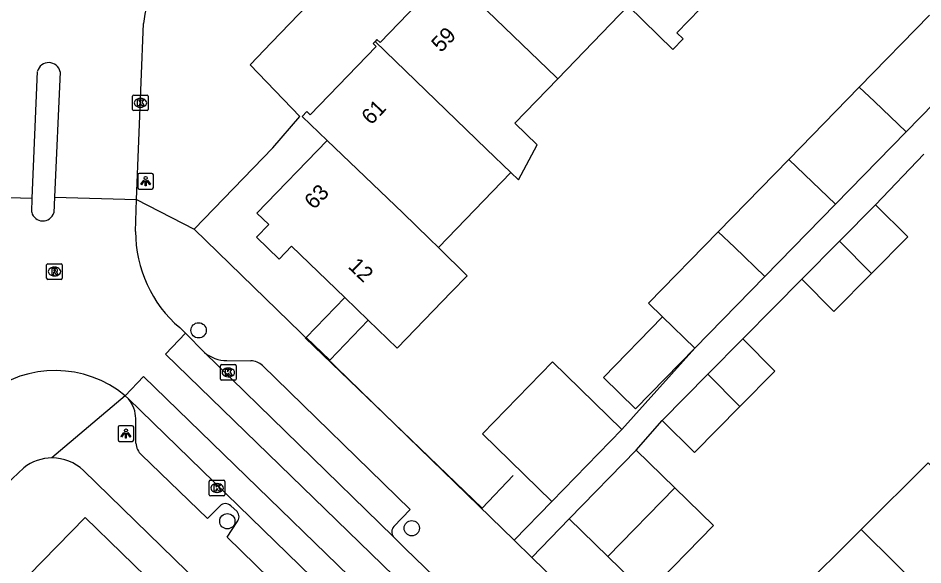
# Model space of a CAD drawing. Extents: x 159222 to 160346, y 381249 to 382166.
# Drawn here: x 159940.8 to 159998.6, y 381808.2 to 381843.2 of the extents above; entities that cross this region are included whole.
import ezdxf

# ---------------------------------------------------------------- set-up
doc = ezdxf.new("R2010")
doc.units = 0
for name, color, linetype in [('IMGEO_Boom', 7, 'Continuous'), ('IMGEO_Kolk', 7, 'Continuous'), ('IMGEO_Lichtpunt', 7, 'Continuous'), ('IMGEO_Muur', 7, 'Continuous'), ('IMGEO_Pand', 7, 'Continuous'), ('IMGEO_Pand_nummerreeks', 7, 'Continuous'), ('IMGEO_Rijbaan_lokaal_gesloten', 7, 'Continuous'), ('IMGEO_Rijbaan_lokaal_open', 7, 'Continuous'), ('IMGEO_Rioolput', 7, 'Continuous'), ('IMGEO_Voetpad_open', 7, 'Continuous')]:
    doc.layers.add(name, color=color, linetype=linetype)

msp = doc.modelspace()

# ---------------------------------------------------------------- linework, layer by layer
at = {"layer": 'IMGEO_Boom'}
for centre in [(159952.342, 381823.231), (159954.176, 381811.018), (159965.964, 381810.576)]:
    msp.add_circle(centre, 0.489, dxfattribs=at)
at = {"layer": 'IMGEO_Kolk'}
for p, q in [((159948.123, 381837.358), (159948.123, 381838.21)), ((159948.198, 381838.284), (159949.05, 381838.284)), ((159948.611, 381838.064), (159948.636, 381838.064)), ((159949.124, 381838.21), (159949.124, 381837.358)), ((159948.634, 381837.504), (159948.609, 381837.504)), ((159949.05, 381837.284), (159948.198, 381837.284)), ((159953.736, 381820.112), (159953.736, 381820.964)), ((159953.811, 381821.038), (159954.663, 381821.038)), ((159954.224, 381820.818), (159954.249, 381820.818)), ((159954.737, 381820.964), (159954.737, 381820.112)), ((159954.247, 381820.258), (159954.222, 381820.258)), ((159954.663, 381820.038), (159953.811, 381820.038)), ((159953.021, 381812.72), (159953.021, 381813.572)), ((159953.096, 381813.646), (159953.948, 381813.646)), ((159953.509, 381813.426), (159953.534, 381813.426)), ((159954.022, 381813.572), (159954.022, 381812.72)), ((159953.948, 381812.646), (159953.096, 381812.646)), ((159953.532, 381812.866), (159953.507, 381812.866))]:
    msp.add_line(p, q, dxfattribs=at)
for points in [[(159948.123, 381837.358), (159948.123, 381838.21)], [(159948.198, 381838.284), (159949.05, 381838.284)], [(159949.124, 381838.21), (159949.124, 381837.358)], [(159948.444, 381837.984), (159948.567, 381837.984), (159948.567, 381837.833), (159948.697, 381837.984), (159948.861, 381837.984), (159948.715, 381837.833), (159948.868, 381837.584), (159948.716, 381837.584), (159948.631, 381837.748), (159948.567, 381837.681), (159948.567, 381837.584), (159948.444, 381837.584), (159948.444, 381837.984)], [(159949.05, 381837.284), (159948.198, 381837.284)], [(159953.736, 381820.112), (159953.736, 381820.964)], [(159953.811, 381821.038), (159954.663, 381821.038)], [(159954.057, 381820.738), (159954.18, 381820.738), (159954.18, 381820.587), (159954.31, 381820.738), (159954.474, 381820.738), (159954.328, 381820.587), (159954.481, 381820.338), (159954.329, 381820.338), (159954.244, 381820.502), (159954.18, 381820.435), (159954.18, 381820.338), (159954.057, 381820.338), (159954.057, 381820.738)], [(159954.737, 381820.964), (159954.737, 381820.112)], [(159954.663, 381820.038), (159953.811, 381820.038)], [(159953.021, 381812.72), (159953.021, 381813.572)], [(159953.096, 381813.646), (159953.948, 381813.646)], [(159953.342, 381813.346), (159953.465, 381813.346), (159953.465, 381813.195), (159953.595, 381813.346), (159953.759, 381813.346), (159953.613, 381813.195), (159953.766, 381812.946), (159953.614, 381812.946), (159953.529, 381813.11), (159953.465, 381813.043), (159953.465, 381812.946), (159953.342, 381812.946), (159953.342, 381813.346)], [(159954.022, 381813.572), (159954.022, 381812.72)], [(159953.948, 381812.646), (159953.096, 381812.646)]]:
    msp.add_lwpolyline(points, dxfattribs=at)
for centre, start, end in [((159948.2, 381838.208), 91.55205, 178.44795), ((159948.2, 381838.208), 91.55205, 178.44795), ((159949.048, 381838.208), 1.55205, 88.44795), ((159949.048, 381838.208), 1.55205, 88.44795), ((159948.2, 381837.36), 181.55205, 268.44795), ((159948.2, 381837.36), 181.55205, 268.44795), ((159949.048, 381837.36), 271.55205, 358.44795), ((159949.048, 381837.36), 271.55205, 358.44795), ((159953.813, 381820.962), 91.55205, 178.44795), ((159953.813, 381820.962), 91.55205, 178.44795), ((159954.661, 381820.962), 1.55205, 88.44795), ((159954.661, 381820.962), 1.55205, 88.44795), ((159953.813, 381820.114), 181.55205, 268.44795), ((159953.813, 381820.114), 181.55205, 268.44795), ((159954.661, 381820.114), 271.55205, 358.44795), ((159954.661, 381820.114), 271.55205, 358.44795), ((159953.098, 381813.57), 91.55205, 178.44795), ((159953.098, 381813.57), 91.55205, 178.44795), ((159953.946, 381813.57), 1.55205, 88.44795), ((159953.946, 381813.57), 1.55205, 88.44795), ((159953.098, 381812.722), 181.55205, 268.44795), ((159953.098, 381812.722), 181.55205, 268.44795), ((159953.946, 381812.722), 271.55205, 358.44795), ((159953.946, 381812.722), 271.55205, 358.44795)]:
    msp.add_arc(centre, 0.0765, start, end, dxfattribs=at)
for centre, major_axis, ratio, start_param, end_param in [((159948.61, 381837.784), (-0.387, 0.002), 0.722429, 4.712389, 7.853982), ((159948.635, 381837.784), (-0.39, 0.002), 0.717154, 1.570796, 4.712389), ((159954.223, 381820.538), (-0.387, 0.002), 0.722429, 4.712389, 7.853982), ((159954.248, 381820.538), (-0.39, 0.002), 0.717154, 1.570796, 4.712389), ((159953.508, 381813.146), (-0.387, 0.002), 0.722429, 4.712389, 7.853982), ((159953.533, 381813.146), (-0.39, 0.002), 0.717154, 1.570796, 4.712389)]:
    msp.add_ellipse(centre, major_axis=major_axis, ratio=ratio, start_param=start_param, end_param=end_param, dxfattribs=at)
at = {"layer": 'IMGEO_Lichtpunt'}
for p, q in [((159948.456, 381833.173), (159948.456, 381832.366)), ((159948.456, 381833.173), (159948.456, 381832.366)), ((159949.358, 381833.268), (159948.55, 381833.268)), ((159949.358, 381833.268), (159948.55, 381833.268)), ((159949.452, 381832.366), (159949.452, 381833.173)), ((159949.452, 381832.366), (159949.452, 381833.173)), ((159948.55, 381832.272), (159949.358, 381832.272)), ((159948.55, 381832.272), (159949.358, 381832.272)), ((159947.196, 381817.031), (159947.196, 381816.224)), ((159947.196, 381817.031), (159947.196, 381816.224)), ((159948.098, 381817.126), (159947.29, 381817.126)), ((159948.098, 381817.126), (159947.29, 381817.126)), ((159948.192, 381816.224), (159948.192, 381817.031)), ((159948.192, 381816.224), (159948.192, 381817.031)), ((159947.29, 381816.13), (159948.098, 381816.13)), ((159947.29, 381816.13), (159948.098, 381816.13))]:
    msp.add_line(p, q, dxfattribs=at)
for points in [[(159948.83, 381832.837), (159948.869, 381832.809), (159948.681, 381832.547), (159948.643, 381832.574), (159948.83, 381832.837)], [(159948.932, 381832.789), (159948.979, 381832.789), (159948.979, 381832.467), (159948.932, 381832.467), (159948.932, 381832.789)], [(159949.042, 381832.809), (159949.08, 381832.836), (159949.267, 381832.574), (159949.228, 381832.546), (159949.042, 381832.809)], [(159947.57, 381816.695), (159947.609, 381816.667), (159947.421, 381816.405), (159947.383, 381816.432), (159947.57, 381816.695)], [(159947.672, 381816.647), (159947.719, 381816.647), (159947.719, 381816.325), (159947.672, 381816.325), (159947.672, 381816.647)], [(159947.782, 381816.667), (159947.82, 381816.694), (159948.007, 381816.432), (159947.968, 381816.404), (159947.782, 381816.667)]]:
    msp.add_lwpolyline(points, dxfattribs=at)
for centre in [(159948.955, 381832.971), (159947.695, 381816.829)]:
    msp.add_circle(centre, 0.0994, dxfattribs=at)
for centre, start, end in [((159948.55, 381833.173), 90, 180), ((159948.55, 381833.173), 90, 180), ((159949.358, 381833.173), 0, 90), ((159949.358, 381833.173), 0, 90), ((159948.55, 381832.366), 180, 270), ((159948.55, 381832.366), 180, 270), ((159949.358, 381832.366), 270, 0), ((159949.358, 381832.366), 270, 360), ((159947.29, 381817.031), 90, 180), ((159947.29, 381817.031), 90, 180), ((159948.098, 381817.031), 0, 90), ((159948.098, 381817.031), 0, 90), ((159947.29, 381816.224), 180, 270), ((159947.29, 381816.224), 180, 270), ((159948.098, 381816.224), 270, 0), ((159948.098, 381816.224), 270, 360)]:
    msp.add_arc(centre, 0.0946, start, end, dxfattribs=at)
at = {"layer": 'IMGEO_Muur'}
msp.add_lwpolyline([(159959.156, 381822.742), (159970.454, 381811.86), (159972.436, 381813.945)], dxfattribs=at)
at = {"layer": 'IMGEO_Pand'}
for points in [[(159968.038, 381846.334), (159967.932, 381846.224), (159968.15, 381846.014), (159963.938, 381841.649), (159963.741, 381841.839), (159963.616, 381841.71)], [(159968.038, 381846.334), (159975.185, 381839.425), (159975.29, 381839.325)], [(159979.784, 381843.983), (159982.659, 381841.203), (159983.306, 381841.873), (159982.907, 381842.258), (159986.632, 381846.12)], [(159975.29, 381839.325), (159979.784, 381843.983)], [(159994.561, 381838.781), (159999.055, 381843.386)], [(159960.556, 381835.383), (159958.968, 381836.914), (159959.264, 381837.221), (159959.477, 381837.016), (159963.692, 381841.385), (159963.49, 381841.579), (159963.616, 381841.71)], [(159963.616, 381841.71), (159970.736, 381834.824), (159972.297, 381833.325)], [(160002.027, 381840.519), (159997.552, 381835.934)], [(159972.297, 381833.325), (159972.783, 381832.858), (159973.98, 381835.106), (159972.546, 381836.492), (159975.29, 381839.325)], [(159990.058, 381834.167), (159994.561, 381838.781)], [(159994.561, 381838.781), (159995.539, 381837.867), (159997.552, 381835.934)], [(159997.552, 381835.934), (159993.038, 381831.309)], [(159960.556, 381835.383), (159956.07, 381830.733), (159956.828, 381830.002), (159956.04, 381829.185), (159957.486, 381827.79), (159958.278, 381828.612), (159961.679, 381825.334)], [(159967.67, 381828.521), (159967.1, 381829.09), (159965.393, 381830.741), (159960.556, 381835.383)], [(159985.545, 381829.543), (159990.058, 381834.167)], [(159990.058, 381834.167), (159991.063, 381833.206), (159993.038, 381831.309)], [(159972.297, 381833.325), (159967.67, 381828.521)], [(159993.038, 381831.309), (159988.527, 381826.686)], [(159993.296, 381828.93), (159995.596, 381831.255)], [(159995.596, 381831.255), (159997.664, 381829.209), (159995.35, 381826.87)], [(159985.545, 381829.543), (159981.093, 381824.98), (159981.998, 381824.097)], [(159988.527, 381826.686), (159986.589, 381828.547), (159985.545, 381829.543)], [(159990.888, 381826.497), (159993.296, 381828.93)], [(159995.35, 381826.87), (159993.296, 381828.93)], [(159963.185, 381823.882), (159965.037, 381822.096), (159968.507, 381825.697), (159969.5, 381826.728), (159967.67, 381828.521)], [(159988.527, 381826.686), (159984.048, 381822.097)], [(159990.888, 381826.497), (159992.939, 381824.435), (159995.35, 381826.87)], [(159961.679, 381825.334), (159959.214, 381822.777), (159960.72, 381821.325), (159963.185, 381823.882)], [(159963.185, 381823.882), (159961.679, 381825.334)], [(159981.998, 381824.097), (159978.214, 381820.214), (159980.266, 381818.215), (159984.048, 381822.097)], [(159984.048, 381822.097), (159981.998, 381824.097)], [(159984.882, 381820.428), (159987.124, 381822.693)], [(159986.931, 381818.362), (159989.175, 381820.631), (159987.124, 381822.693)], [(159974.918, 381812.289), (159970.479, 381816.617), (159974.953, 381821.209), (159979.393, 381816.882)], [(159981.958, 381817.473), (159984.882, 381820.428)], [(159984.882, 381820.428), (159986.931, 381818.362)], [(159986.931, 381818.362), (159984.026, 381815.427), (159981.958, 381817.473)], [(159979.393, 381816.882), (159974.918, 381812.289)], [(159976.034, 381811.168), (159980.315, 381815.562)], [(159980.315, 381815.562), (159982.782, 381813.158)], [(160001.226, 381812.517), (160000, 381813.721), (159999.533, 381814.18), (159998.958, 381814.756), (159994.679, 381810.489)], [(159982.782, 381813.158), (159985.248, 381810.755), (159980.966, 381806.361), (159978.5, 381808.765)], [(159982.782, 381813.158), (159978.5, 381808.765)], [(159941.743, 381798.547), (159940.812, 381799.455), (159937.231, 381802.944), (159938.899, 381804.656), (159938.756, 381804.796), (159945.095, 381811.253), (159949.735, 381806.735)], [(159978.5, 381808.765), (159976.034, 381811.168)], [(159994.679, 381810.489), (159990.44, 381806.263)], [(159994.679, 381810.489), (159996.907, 381808.288), (160000, 381805.186), (160002.813, 381802.35)]]:
    msp.add_lwpolyline(points, dxfattribs=at)
at = {"layer": 'IMGEO_Rijbaan_lokaal_gesloten'}
for points in [[(159948.378, 381831.596), (159948.828, 381842.865)], [(159941.711, 381831.68), (159942.042, 381839.799)], [(159943.496, 381839.772), (159943.128, 381831.745)], [(159936.509, 381831.835), (159941.711, 381831.68)], [(159943.128, 381831.745), (159948.378, 381831.596)], [(159989.625, 381783.442), (159950.234, 381821.714), (159951.509, 381823.058)], [(159951.509, 381823.058), (159952.711, 381821.812)], [(159964.779, 381810.044), (159952.711, 381821.812)], [(159947.654, 381819.044), (159948.826, 381820.271), (159988.232, 381781.989)], [(159947.87, 381818.841), (159947.654, 381819.044)], [(159947.87, 381818.841), (159986.909, 381780.832)], [(159964.779, 381810.044), (159965.566, 381809.266), (159973.484, 381801.591), (159973.538, 381801.544)]]:
    msp.add_lwpolyline(points, dxfattribs=at)
for centre, radius, start, end in [((159954.818, 381842.324), 6.014, 129.75248, 174.83922), ((159942.766, 381839.609), 0.748, 12.59317, 165.27917)]:
    msp.add_arc(centre, radius, start, end, dxfattribs=at)
at = {"layer": 'IMGEO_Rijbaan_lokaal_open'}
for points in [[(159943.128, 381831.745), (159943.083, 381830.754)], [(159941.675, 381830.784), (159941.711, 381831.68)], [(159948.318, 381829.552), (159948.378, 381831.596)], [(159951.509, 381823.058), (159951.137, 381823.406)]]:
    msp.add_lwpolyline(points, dxfattribs=at)
for centre, radius, start, end in [((159942.383, 381830.961), 0.73, 194.00594, 343.55285), ((159956.313, 381829.5), 7.996, 179.62577, 229.65346), ((159943.161, 381813.599), 7.06, 50.47265, 128.32606)]:
    msp.add_arc(centre, radius, start, end, dxfattribs=at)
at = {"layer": 'IMGEO_Rioolput'}
for p, q in [((159942.629, 381826.567), (159942.629, 381827.419)), ((159942.704, 381827.493), (159943.556, 381827.493)), ((159943.117, 381827.273), (159943.142, 381827.273)), ((159943.63, 381827.419), (159943.63, 381826.567)), ((159943.556, 381826.493), (159942.704, 381826.493)), ((159943.14, 381826.713), (159943.115, 381826.713))]:
    msp.add_line(p, q, dxfattribs=at)
for points in [[(159942.629, 381826.567), (159942.629, 381827.419)], [(159942.704, 381827.493), (159943.556, 381827.493)], [(159943.218, 381827.191), (159942.966, 381827.193), (159942.966, 381826.793)], [(159943.144, 381827.112), (159943.09, 381827.112), (159943.09, 381827.031)], [(159943.63, 381827.419), (159943.63, 381826.567)], [(159943.556, 381826.493), (159942.704, 381826.493)], [(159942.966, 381826.793), (159943.09, 381826.793), (159943.09, 381826.955), (159943.101, 381826.955)], [(159943.09, 381827.031), (159943.142, 381827.031)], [(159943.148, 381826.926), (159943.219, 381826.793), (159943.359, 381826.793), (159943.294, 381826.919)]]:
    msp.add_lwpolyline(points, dxfattribs=at)
for centre, radius, start, end in [((159942.706, 381827.417), 0.0765, 91.55205, 178.44795), ((159942.706, 381827.417), 0.0765, 91.55205, 178.44795), ((159943.15, 381827.016), 0.0964, 77.00612, 93.18647), ((159943.164, 381827.073), 0.0378, 276.66336, 79.67722), ((159943.217, 381827.081), 0.109, 350.36119, 89.41601), ((159943.215, 381827.081), 0.112, 277.58423, 350.98172), ((159943.554, 381827.417), 0.0765, 1.55205, 88.44795), ((159943.554, 381827.417), 0.0765, 1.55205, 88.44795), ((159942.706, 381826.569), 0.0765, 181.55205, 268.44795), ((159942.706, 381826.569), 0.0765, 181.55205, 268.44795), ((159943.1, 381826.902), 0.0533, 26.02933, 88.69889), ((159943.126, 381827.22), 0.19, 274.7715, 282.96867), ((159943.199, 381826.866), 0.108, 29.51342, 73.79051), ((159943.554, 381826.569), 0.0765, 271.55205, 358.44795), ((159943.554, 381826.569), 0.0765, 271.55205, 358.44795)]:
    msp.add_arc(centre, radius, start, end, dxfattribs=at)
for centre, major_axis, ratio, start_param, end_param in [((159943.116, 381826.993), (-0.387, 0.002), 0.722429, 4.712389, 7.853982), ((159943.141, 381826.993), (-0.39, 0.002), 0.717154, 1.570796, 4.712389)]:
    msp.add_ellipse(centre, major_axis=major_axis, ratio=ratio, start_param=start_param, end_param=end_param, dxfattribs=at)
at = {"layer": 'IMGEO_Voetpad_open'}
for points in [[(159952.057, 381829.709), (159957.077, 381834.899), (159958.818, 381836.919), (159955.642, 381840.217), (159957.007, 381841.635), (159990.64, 381876.569)], [(159995.596, 381831.255), (159998.686, 381834.511)], [(159948.378, 381831.596), (159952.057, 381829.709)], [(159972.505, 381809.81), (159952.057, 381829.709)], [(159987.124, 381822.693), (159989.11, 381824.7), (159990.888, 381826.497)], [(159984.048, 381822.097), (159979.393, 381816.882)], [(159954.137, 381821.298), (159955.673, 381821.276)], [(159956.428, 381820.976), (159965.855, 381811.773), (159964.815, 381810.679)], [(159947.654, 381819.044), (159942.969, 381815.074)], [(159948.339, 381816.015), (159948.326, 381817.583)], [(159980.315, 381815.562), (159981.958, 381817.473)], [(159953.709, 381812.004), (159952.9, 381811.188), (159948.695, 381815.265)], [(159928.063, 381798.627), (159928.917, 381799.476), (159927.416, 381800.988), (159929.336, 381802.899), (159940.454, 381813.753), (159941.175, 381814.443)], [(159944.981, 381814.27), (159983.879, 381776.342)], [(159974.918, 381812.289), (159972.505, 381809.81)], [(159954.802, 381811.635), (159954.392, 381812.012)], [(159966.737, 381799.408), (159965.903, 381798.536), (159954.156, 381810.01), (159954.806, 381810.982)], [(159973.639, 381808.707), (159976.034, 381811.168)], [(159972.505, 381809.81), (159973.639, 381808.707)], [(159983.209, 381799.393), (159973.639, 381808.707)]]:
    msp.add_lwpolyline(points, dxfattribs=at)
for centre, radius, start, end in [((159954.153, 381823.577), 2.279, 230.75764, 269.59909), ((159955.671, 381820.172), 1.104, 46.74404, 89.91506), ((159946.282, 381817.554), 2.044, 0.81719, 39.03196), ((159949.442, 381816.079), 1.105, 183.32066, 227.4636), ((159942.98, 381812.177), 2.897, 90.2162, 128.5402), ((159942.978, 381812.177), 2.897, 46.2607, 90.17577), ((159954.055, 381811.665), 0.484, 45.80165, 135.5405), ((159954.42, 381811.306), 0.504, 319.99115, 40.71078), ((159965.187, 381810.339), 0.503, 137.57166, 215.93876)]:
    msp.add_arc(centre, radius, start, end, dxfattribs=at)

# ---------------------------------------------------------------- texts
at = {"layer": 'IMGEO_Pand_nummerreeks'}
for s, rotation, p in [('59', 46.01997, (159967.831, 381840.959)), ('61', 46.02717, (159963.364, 381836.32)), ('63', 46.0257, (159959.713, 381830.909)), ('12', 316.04841, (159961.84, 381827.261))]:
    msp.add_text(s, height=1, rotation=rotation, dxfattribs=at).set_placement(p)

doc.saveas('drawing.dxf')
